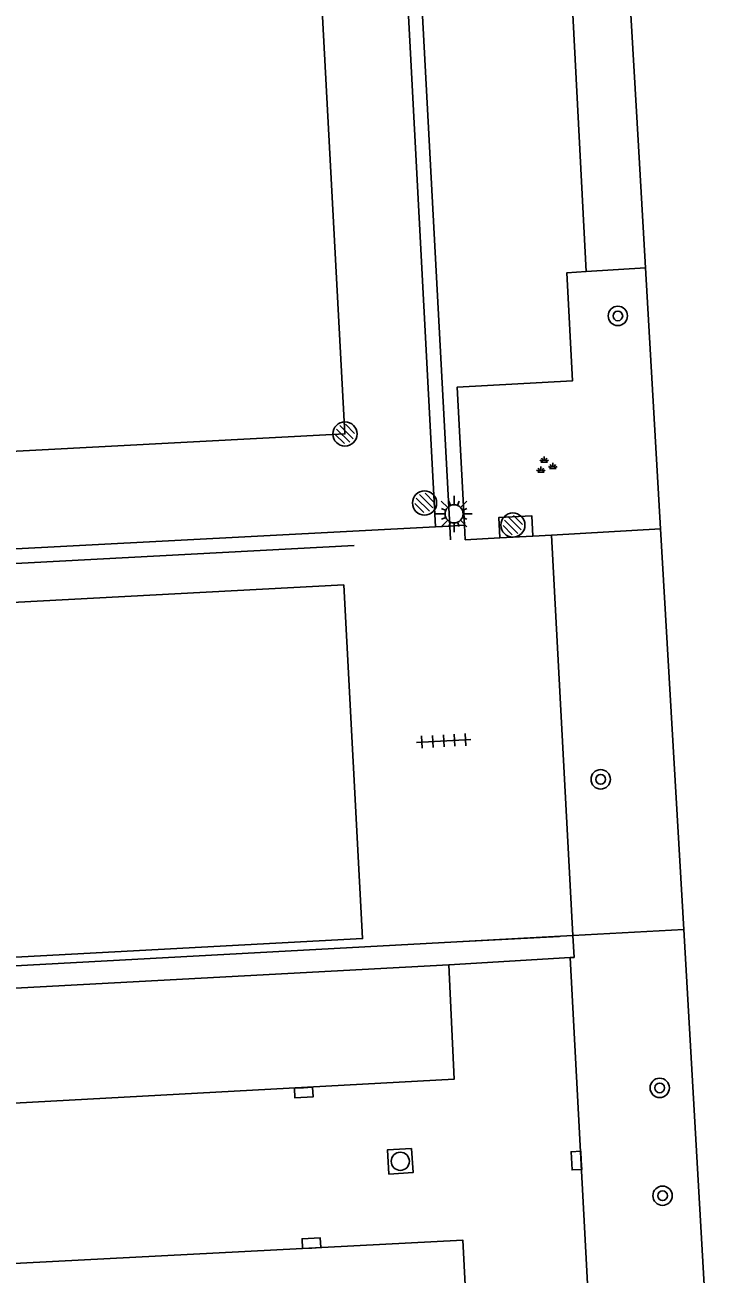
# Model space of a CAD drawing. Extents: x 131000 to 133013, y 393000 to 396501.
# Drawn here: x 132924.6 to 132953.1, y 394758.4 to 394810 of the extents above; entities that cross this region are included whole.
import ezdxf

# ---------------------------------------------------------------- set-up
doc = ezdxf.new("R2010")
doc.units = 0
for name, color, linetype in [('bs-afsc-ballenvanger', 7, 'Continuous'), ('bs-afsc-belijning', 7, 'Continuous'), ('bs-afsc-poort', 7, 'Continuous'), ('bs-symb-beregeningsautomaat', 7, 'Continuous'), ('bs-symb-cornervlag', 7, 'Continuous'), ('bs-symb-sproeier', 7, 'Continuous'), ('bs-symb-veldverlichting', 7, 'Continuous'), ('gg-afsc-hekwerk', 7, 'Continuous'), ('gg-bbg-overig bouwwerk', 7, 'Continuous'), ('gg-knt-verharding', 7, 'Continuous'), ('gg-knt-verharding nz', 7, 'Continuous'), ('gt-grn-groengrens', 7, 'Continuous'), ('gt-grn-weggrens', 7, 'Continuous'), ('gt-symb-boom', 7, 'Continuous'), ('gt-symb-groenvak', 7, 'Continuous'), ('gt-symb-kolk', 7, 'Continuous'), ('gt-symb-rioolschacht', 7, 'Continuous'), ('gt-symb-tegel verharding', 7, 'Continuous')]:
    doc.layers.add(name, color=color, linetype=linetype)

# ---------------------------------------------------------------- blocks, each defined once
blk = doc.blocks.new('bs0-BEREGENAUTOM')
at = {"layer": 'bs-symb-beregeningsautomaat'}
for p, q in [((-0.345, 0.203), (0.203, -0.345)), ((-0.212, 0.354), (0.345, -0.203)), ((0.025, 0.399), (0.399, 0.025)), ((-0.399, -0.025), (-0.025, -0.399))]:
    blk.add_line(p, q, dxfattribs=at)
blk.add_circle((0, 0), 0.5, dxfattribs=at)
blk = doc.blocks.new('bs0-VELDV')
at = {"layer": 'bs-symb-veldverlichting'}
for p, q in [((-0.53, 0.53), (-0.265, 0.265)), ((-0.215, 0.52), (-0.144, 0.346)), ((0, 0.75), (0, 0.375)), ((0.215, 0.52), (0.144, 0.346)), ((0.265, 0.265), (0.53, 0.53)), ((-0.375, 0), (-0.75, 0)), ((-0.346, 0.144), (-0.52, 0.215)), ((0.346, 0.144), (0.52, 0.215)), ((0.375, 0), (0.75, 0)), ((-0.265, -0.265), (-0.53, -0.53)), ((-0.346, -0.144), (-0.52, -0.215)), ((-0.144, -0.346), (-0.215, -0.52)), ((0, -0.375), (0, -0.75)), ((0.144, -0.346), (0.215, -0.52)), ((0.265, -0.265), (0.53, -0.53)), ((0.346, -0.144), (0.52, -0.215))]:
    blk.add_line(p, q, dxfattribs=at)
blk.add_circle((0, 0), 0.375, dxfattribs=at)
blk = doc.blocks.new('bs0-SPROEIER')
at = {"layer": 'bs-symb-sproeier'}
for p, q in [((-0.345, 0.203), (0.203, -0.345)), ((-0.212, 0.354), (0.345, -0.203)), ((0.025, 0.399), (0.399, 0.025)), ((-0.399, -0.025), (-0.025, -0.399))]:
    blk.add_line(p, q, dxfattribs=at)
blk.add_circle((0, 0), 0.5, dxfattribs=at)
blk = doc.blocks.new('gt0-GRVAK')
at = {"layer": 'gt-symb-groenvak'}
for p, q in [((-0.11, 0.189), (-0.228, 0.24)), ((-0.182, 0.153), (0.088, 0.153)), ((-0.091, 0.211), (-0.156, 0.322)), ((-0.047, 0.214), (-0.047, 0.393)), ((-0.004, 0.211), (0.061, 0.322)), ((0.015, 0.189), (0.133, 0.24)), ((0.262, -0.052), (0.197, 0.059)), ((0.305, -0.049), (0.305, 0.13)), ((0.349, -0.052), (0.414, 0.059)), ((-0.245, -0.228), (-0.363, -0.177)), ((-0.318, -0.264), (-0.047, -0.264)), ((-0.226, -0.206), (-0.291, -0.095)), ((-0.183, -0.203), (-0.183, -0.024)), ((-0.139, -0.206), (-0.074, -0.095)), ((-0.12, -0.228), (-0.002, -0.177)), ((0.243, -0.074), (0.125, -0.023)), ((0.17, -0.11), (0.441, -0.11)), ((0.368, -0.074), (0.486, -0.023))]:
    blk.add_line(p, q, dxfattribs=at)
blk = doc.blocks.new('gt0-BOOM')
at = {"layer": 'gt-symb-boom'}
for radius in [0.4, 0.2]:
    blk.add_circle((0, 0), radius, dxfattribs=at)
blk = doc.blocks.new('bs0-CORNVLG')
at = {"layer": 'bs-symb-cornervlag'}
for p, q in [((-0.345, 0.203), (0.203, -0.345)), ((-0.212, 0.354), (0.345, -0.203)), ((0.025, 0.399), (0.399, 0.025)), ((-0.399, -0.025), (-0.025, -0.399))]:
    blk.add_line(p, q, dxfattribs=at)
blk.add_circle((0, 0), 0.5, dxfattribs=at)
blk = doc.blocks.new('gt0-KOLK')
at = {"layer": 'gt-symb-kolk'}
blk.add_lwpolyline([(0, 0), (0.375, 0), (0.375, 0.4), (-0.375, 0.4), (-0.375, 0), (0, 0)], dxfattribs=at)
blk = doc.blocks.new('gt0-RS')
at = {"layer": 'gt-symb-rioolschacht'}
blk.add_lwpolyline([(-0.5, -0.5), (0.5, -0.5), (0.5, 0.5), (-0.5, 0.5)], close=True, dxfattribs=at)
blk.add_circle((0, 0), 0.375, dxfattribs=at)
blk = doc.blocks.new('gt0-TEG1')
at = {"layer": 'gt-symb-tegel verharding'}
for p, q in [((-1.125, 0), (1.125, 0)), ((-0.9, -0.25), (-0.9, 0.25)), ((-0.45, -0.25), (-0.45, 0.25)), ((0, -0.25), (0, 0.25)), ((0.45, -0.25), (0.45, 0.25)), ((0.9, -0.25), (0.9, 0.25))]:
    blk.add_line(p, q, dxfattribs=at)

msp = doc.modelspace()

# ---------------------------------------------------------------- linework, layer by layer
at = {"layer": 'bs-afsc-ballenvanger'}
msp.add_line((132869.101, 394784.794), (132938.231, 394788.469), dxfattribs=at)
at = {"layer": 'bs-afsc-belijning'}
msp.add_lwpolyline([(132932.438, 394893.882), (132867.572, 394890.432), (132872.94, 394789.649), (132937.845, 394793.074), (132932.438, 394893.882)], dxfattribs=at)
at = {"layer": 'bs-afsc-poort'}
msp.add_line((132946.712, 394772.325), (132942.468, 394772.096), dxfattribs=at)
at = {"layer": 'gg-afsc-hekwerk'}
for p, q in [((132942.181, 394789.272), (132939.964, 394830.831)), ((132949.957, 394805.207), (132949.38, 394815.171)), ((132950.262, 394799.929), (132949.957, 394805.207)), ((132950.886, 394789.157), (132950.262, 394799.929)), ((132942.211, 394788.706), (132942.181, 394789.272)), ((132951.844, 394772.602), (132950.886, 394789.157)), ((132869.101, 394784.794), (132938.231, 394788.469)), ((132951.844, 394772.602), (132947.261, 394772.355)), ((132953.097, 394750.946), (132951.844, 394772.602)), ((132942.468, 394772.096), (132864.544, 394767.889)), ((132942.468, 394772.096), (132947.261, 394772.355))]:
    msp.add_line(p, q, dxfattribs=at)
at = {"layer": 'gg-bbg-overig bouwwerk'}
msp.add_line((132944.242, 394788.783), (132945.61, 394788.855), dxfattribs=at)
msp.add_lwpolyline([(132945.61, 394788.855), (132945.566, 394789.694), (132944.198, 394789.621), (132944.242, 394788.783)], dxfattribs=at)
at = {"layer": 'gg-knt-verharding'}
for p, q in [((132941.59, 394789.241), (132939.387, 394830.803)), ((132869.547, 394785.442), (132941.59, 394789.241)), ((132945.61, 394788.855), (132946.384, 394788.896)), ((132947.261, 394772.355), (132946.384, 394788.896)), ((132942.132, 394771.153), (132865.992, 394767.055)), ((132947.157, 394771.446), (132942.132, 394771.153)), ((132947.157, 394771.446), (132948.264, 394750.691))]:
    msp.add_line(p, q, dxfattribs=at)
for points in [[(132940.565, 394830.859), (132941.65, 394810.706), (132947.235, 394810.937), (132947.809, 394799.787)], [(132947.809, 394799.787), (132947.016, 394799.734), (132947.247, 394795.266), (132942.482, 394795.004), (132942.783, 394789.304)], [(132942.783, 394789.304), (132942.814, 394788.707), (132944.242, 394788.783)], [(132937.797, 394786.846), (132938.572, 394772.233), (132869.218, 394768.505), (132868.483, 394783.151), (132937.797, 394786.846)], [(132947.261, 394772.355), (132947.312, 394771.455), (132947.157, 394771.446)]]:
    msp.add_lwpolyline(points, dxfattribs=at)
at = {"layer": 'gg-knt-verharding nz'}
for points in [[(132942.132, 394771.153), (132942.352, 394766.424), (132905.734, 394764.427), (132890.579, 394763.641), (132875.369, 394762.799), (132866.258, 394762.317), (132865.992, 394767.055)], [(132866.524, 394755.671), (132890.984, 394757.015), (132906.116, 394757.815), (132921.247, 394758.661), (132942.714, 394759.779), (132943.212, 394750.3), (132921.699, 394749.137), (132906.56, 394748.288), (132891.355, 394747.493), (132876.157, 394746.661), (132867.078, 394746.181), (132866.524, 394755.671)]]:
    msp.add_lwpolyline(points, dxfattribs=at)
at = {"layer": 'gt-grn-groengrens'}
for p, q in [((132947.809, 394799.787), (132950.262, 394799.929)), ((132946.384, 394788.896), (132950.886, 394789.157))]:
    msp.add_line(p, q, dxfattribs=at)
at = {"layer": 'gt-grn-weggrens'}
for p, q in [((132941.59, 394789.241), (132942.181, 394789.272)), ((132942.181, 394789.272), (132942.783, 394789.304))]:
    msp.add_line(p, q, dxfattribs=at)

# ---------------------------------------------------------------- block references
at = {"layer": 'bs-symb-beregeningsautomaat'}
msp.add_blockref('bs0-BEREGENAUTOM', (132944.785, 394789.312), dxfattribs=at)
at = {"layer": 'bs-symb-cornervlag'}
msp.add_blockref('bs0-CORNVLG', (132937.845, 394793.074), dxfattribs=at)
at = {"layer": 'bs-symb-sproeier'}
msp.add_blockref('bs0-SPROEIER', (132941.134, 394790.224), dxfattribs=at)
at = {"layer": 'bs-symb-veldverlichting'}
msp.add_blockref('bs0-VELDV', (132942.355, 394789.774), dxfattribs=at)
at = {"layer": 'gt-symb-boom'}
for p in [(132949.122, 394797.95), (132948.413, 394778.81), (132950.852, 394766.068), (132950.97, 394761.615)]:
    msp.add_blockref('gt0-BOOM', p, dxfattribs=at)
at = {"layer": 'gt-symb-groenvak'}
msp.add_blockref('gt0-GRVAK', (132946.127, 394791.754), dxfattribs=at)
at = {"layer": 'gt-symb-kolk'}
for p, rotation in [((132936.133, 394766.076), -176.79465515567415), ((132947.609, 394763.075), 93.09209808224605), ((132936.472, 394759.454), 2.979278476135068)]:
    msp.add_blockref('gt0-KOLK', p, dxfattribs=dict(at, rotation=rotation))
at = {"layer": 'gt-symb-rioolschacht', "rotation": -176.43071320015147}
msp.add_blockref('gt0-RS', (132940.131, 394763.036), dxfattribs=at)
at = {"layer": 'gt-symb-tegel verharding', "rotation": 3.1543921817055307}
msp.add_blockref('gt0-TEG1', (132941.925, 394780.4), dxfattribs=at)

doc.saveas('drawing.dxf')
